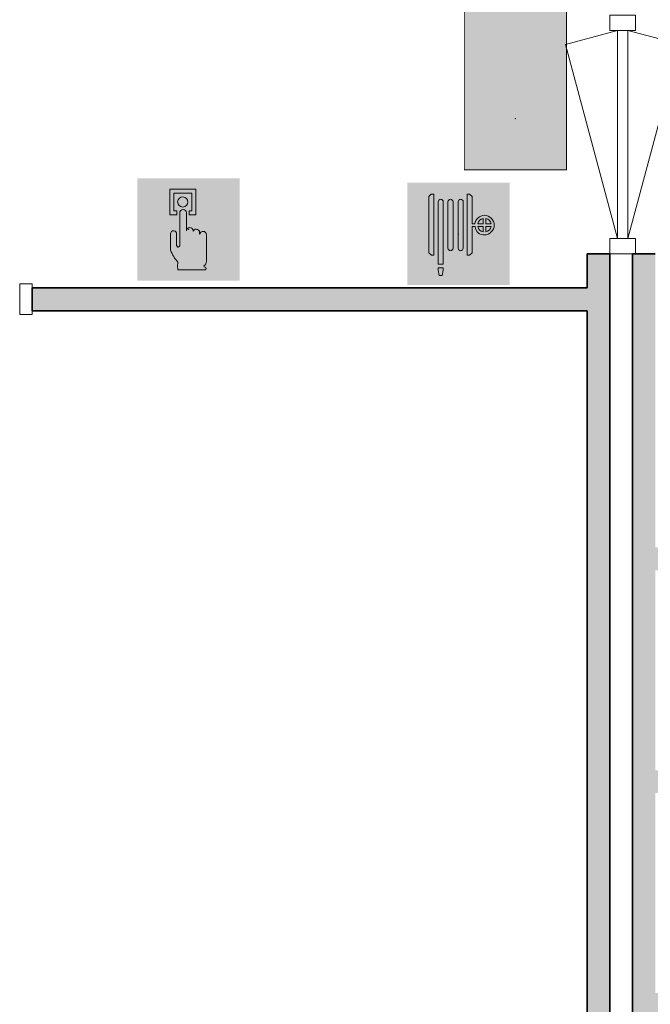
# Model space of a CAD drawing. Header units: millimetres. Extents: x -13022 to 1371524, y -38729 to 632593.
# Tile 300 of 381: x 685721 to 688499, y 574123 to 578455. Entities that reach past the tile are written whole.
import ezdxf

# ---------------------------------------------------------------- set-up
doc = ezdxf.new("R2010")
doc.units = ezdxf.units.MM
doc.header["$LTSCALE"] = 35
for name, color, linetype, lineweight in [('A LIJN 2', 2, 'Continuous', 35), ('A LIJN 5', 5, 'Continuous', 13), ('A LIJN 9', 252, 'Continuous', 18), ('A OPMER', 10, 'Continuous', 50), ('Al65----_beveiliging-inst', 92, 'Continuous', 9), ('brandveiligheid voorzieningen', 10, 'Continuous', 9)]:
    doc.layers.add(name, color=color, linetype=linetype, lineweight=lineweight)

# ---------------------------------------------------------------- blocks, each defined once
blk = doc.blocks.new('Brandslanghaspel')
at = {"layer": 'brandveiligheid voorzieningen', "true_color": 0xffffff}
h = blk.add_hatch(color=7, dxfattribs=at)
h.paths.add_polyline_path([(-1.813099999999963, 2.182999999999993), (-1.98090000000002, 2.182999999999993), (-2.175299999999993, 2.364000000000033), (-2.175299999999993, 6.484000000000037), (-1.992600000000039, 6.663999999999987), (-1.813099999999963, 6.663999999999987)])
edge = h.paths.add_edge_path()
edge.add_arc((0.1716685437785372, 6.09723145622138), 0.1928873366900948, 92.01095951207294, 177.989040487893)
edge.add_line((-0.02109999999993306, 6.104000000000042), (-0.0213999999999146, 6.104000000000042))
edge.add_line((-0.02139999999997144, 6.104000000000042), (-0.02139999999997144, 2.701999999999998))
edge.add_line((-0.02139999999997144, 2.701999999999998), (-0.0210999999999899, 2.701999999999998))
edge.add_arc((0.1722579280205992, 2.711448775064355), 0.1935886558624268, 182.7976335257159, 267.8217742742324)
edge.add_arc((0.1572870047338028, 2.711391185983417), 0.1935409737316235, 272.2543291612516, 357.2187455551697)
edge.add_line((0.3505999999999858, 2.701999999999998), (0.3514999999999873, 2.701999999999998))
edge.add_line((0.3514999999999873, 2.701999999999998), (0.3514999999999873, 6.104000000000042))
edge.add_line((0.3514999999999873, 6.104000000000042), (0.3505999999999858, 6.104000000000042))
edge.add_arc((0.1577038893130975, 6.097115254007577), 0.1930189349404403, 2.044102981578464, 87.86340990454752)
edge = h.paths.add_edge_path()
edge.add_arc((-0.5786580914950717, 6.097058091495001), 0.193066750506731, 92.0605713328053, 177.9394286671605)
edge.add_line((-0.7716000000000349, 6.104000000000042), (-0.7720000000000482, 6.104000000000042))
edge.add_line((-0.7719999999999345, 6.104000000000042), (-0.7719999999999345, 2.701999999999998))
edge.add_line((-0.7719999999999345, 2.701999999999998), (-0.7715999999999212, 2.701999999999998))
edge.add_arc((-0.5778912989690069, 2.711803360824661), 0.1939566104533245, 182.8971976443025, 267.7222101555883)
edge.add_arc((-0.5932938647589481, 2.711893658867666), 0.1940462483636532, 272.2723529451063, 357.0774452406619)
edge.add_line((-0.3994999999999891, 2.701999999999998), (-0.3992000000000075, 2.701999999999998))
edge.add_line((-0.3992000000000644, 2.701999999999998), (-0.3992000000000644, 6.104000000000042))
edge.add_line((-0.3992000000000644, 6.104000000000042), (-0.3995000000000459, 6.104000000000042))
edge.add_arc((-0.5926308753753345, 6.096865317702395), 0.1932626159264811, 2.115670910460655, 87.91512499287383)
edge = h.paths.add_edge_path()
edge.add_arc((-1.296258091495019, 6.096843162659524), 0.1932744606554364, 91.99902916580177, 177.8778865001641)
edge.add_line((-1.489399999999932, 6.104000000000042), (-1.489399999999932, 1.534999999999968))
edge.add_line((-1.489399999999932, 1.534999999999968), (-1.116599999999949, 1.534999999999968))
edge.add_line((-1.116600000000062, 1.534999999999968), (-1.116600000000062, 6.104000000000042))
edge.add_line((-1.116600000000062, 6.104000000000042), (-1.117300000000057, 6.104000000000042))
edge.add_arc((-1.310265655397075, 6.097045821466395), 0.1930909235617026, 2.06395649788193, 87.84355638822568)
h.paths.add_polyline_path([(-1.115099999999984, 1.101999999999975), (-1.183300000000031, 0.7010000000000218), (-1.422400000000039, 0.7010000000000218), (-1.490300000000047, 1.105000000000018), (-1.490300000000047, 1.263000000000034), (-1.115099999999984, 1.263000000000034)])
edge = h.paths.add_edge_path()
edge.add_line((1.000700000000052, 4.489071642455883), (1.000700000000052, 6.484000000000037))
edge.add_line((1.000700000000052, 6.484000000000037), (0.8176000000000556, 6.663999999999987))
edge.add_line((0.8175999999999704, 6.663999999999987), (0.638499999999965, 6.663999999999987))
edge.add_line((0.6385000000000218, 6.663999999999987), (0.6385000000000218, 2.182999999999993))
edge.add_line((0.6385000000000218, 2.182999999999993), (0.8062000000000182, 2.182999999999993))
edge.add_line((0.8061999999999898, 2.182999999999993), (1.000699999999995, 2.364000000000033))
edge.add_line((1.000700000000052, 2.364000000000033), (1.000700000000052, 4.284999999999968))
edge.add_line((1.000700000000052, 4.284999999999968), (1.222800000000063, 4.284999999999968))
edge.add_arc((1.886564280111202, 4.339630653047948), 0.6660086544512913, 184.7050839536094, 271.9304783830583)
edge.add_arc((1.880673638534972, 4.423703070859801), 0.7502380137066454, 272.1638024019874, 357.8838316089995)
edge.add_arc((1.881752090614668, 4.368336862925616), 0.7491588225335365, 2.116161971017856, 87.9156160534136)
edge.add_arc((1.931546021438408, 4.376156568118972), 0.7411864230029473, 91.74313928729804, 171.2428322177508)
edge.add_arc((1.018200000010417, -221.5109638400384), 226.0000361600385, 89.95416337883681, 90.00443661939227)
edge = h.paths.add_edge_path(flags=16)
edge.add_line((1.802599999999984, 4.284999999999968), (1.802599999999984, 3.899999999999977))
edge.add_arc((1.920998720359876, 4.40720147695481), 0.5208373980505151, 193.5695191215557, 256.860438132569, ccw=False)
edge.add_line((1.414700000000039, 4.284999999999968), (1.802600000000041, 4.284999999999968))
edge = h.paths.add_edge_path(flags=16)
edge.add_line((1.802599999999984, 4.890999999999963), (1.802599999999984, 4.489000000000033))
edge.add_line((1.802599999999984, 4.489000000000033), (1.41119999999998, 4.489000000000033))
edge.add_arc((1.921221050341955, 4.383967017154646), 0.5207239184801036, 103.16759908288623, 168.3632784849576, ccw=False)
edge = h.paths.add_edge_path(flags=16)
edge.add_arc((1.898736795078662, 4.385323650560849), 0.5189254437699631, 11.52470556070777, 78.04824712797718)
edge.add_line((2.006200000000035, 4.893000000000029), (2.006200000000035, 4.489000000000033))
edge.add_line((2.006199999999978, 4.489000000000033), (2.407199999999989, 4.489000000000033))
edge = h.paths.add_edge_path(flags=16)
edge.add_arc((1.897128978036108, 4.407672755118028), 0.5212128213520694, 282.0792177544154, 346.3871435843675)
edge.add_line((2.403700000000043, 4.284999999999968), (2.006200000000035, 4.284999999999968))
edge.add_line((2.006200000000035, 4.284999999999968), (2.006200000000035, 3.898000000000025))
at = {"layer": 'Al65----_beveiliging-inst', "color": 7, "true_color": 0xffffff}
blk.add_solid([(-3.75, 0), (3.75, 0), (-3.75, 7.5), (3.75, 7.5)], dxfattribs=at)
blk.add_solid([(-3.75, 0), (3.75, 0), (-3.75, 7.5), (3.75, 7.5)], dxfattribs=at)
at = {"layer": 'Al65----_beveiliging-inst', "color": 10}
blk.add_solid([(-3.5, 0.25), (3.5, 0.25), (-3.5, 7.25), (3.5, 7.25)], dxfattribs=at)
at = {"layer": 'brandveiligheid voorzieningen', "color": 7, "true_color": 0xffffff}
for points in [[(-2.175299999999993, 6.484000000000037), (-1.992599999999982, 6.663999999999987)], [(-1.992600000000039, 6.663999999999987), (-1.81310000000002, 6.663999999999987)], [(-1.813099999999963, 6.663999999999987), (-1.813099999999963, 2.182999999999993)], [(0.8175999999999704, 6.663999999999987), (0.638499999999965, 6.663999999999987)], [(0.6385000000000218, 6.663999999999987), (0.6385000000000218, 2.182999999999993)], [(1.000700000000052, 6.484000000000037), (0.8176000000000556, 6.663999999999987)], [(-2.175299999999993, 2.364000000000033), (-2.175299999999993, 6.484000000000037)], [(-1.489399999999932, 6.104000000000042), (-1.489399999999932, 1.534999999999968)], [(-1.116600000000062, 6.104000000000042), (-1.117300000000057, 6.104000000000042)], [(-1.116600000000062, 1.534999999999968), (-1.116600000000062, 6.104000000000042)], [(-0.7716000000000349, 6.104000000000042), (-0.7720000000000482, 6.104000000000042)], [(-0.7719999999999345, 6.104000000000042), (-0.7719999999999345, 2.701999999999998)], [(-0.3992000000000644, 6.104000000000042), (-0.3995000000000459, 6.104000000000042)], [(-0.3992000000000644, 2.701999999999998), (-0.3992000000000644, 6.104000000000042)], [(-0.02109999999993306, 6.104000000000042), (-0.0213999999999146, 6.104000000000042)], [(-0.02139999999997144, 6.104000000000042), (-0.02139999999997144, 2.701999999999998)], [(0.3514999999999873, 6.104000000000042), (0.3505999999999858, 6.104000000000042)], [(0.3514999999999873, 2.701999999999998), (0.3514999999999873, 6.104000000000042)], [(1.000700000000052, 4.489071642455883), (1.000700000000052, 6.484000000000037)], [(1.802599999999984, 4.489000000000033), (1.41119999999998, 4.489000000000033)], [(1.802599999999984, 4.890999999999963), (1.802599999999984, 4.489000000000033)], [(2.006200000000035, 4.489000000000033), (2.006200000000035, 4.893000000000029)], [(2.407199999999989, 4.489000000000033), (2.006199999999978, 4.489000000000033)], [(1.000700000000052, 2.364000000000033), (1.000700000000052, 4.284999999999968)], [(1.000700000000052, 4.284999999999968), (1.222800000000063, 4.284999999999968)], [(1.414700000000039, 4.284999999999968), (1.802600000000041, 4.284999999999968)], [(1.802599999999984, 4.284999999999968), (1.802599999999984, 3.899999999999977)], [(2.006200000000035, 3.898000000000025), (2.006200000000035, 4.284999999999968)], [(2.006200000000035, 4.284999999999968), (2.403700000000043, 4.284999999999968)], [(-1.98090000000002, 2.182999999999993), (-2.17530000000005, 2.364000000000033)], [(-1.813099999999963, 2.182999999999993), (-1.980899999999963, 2.182999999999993)], [(-0.7719999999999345, 2.701999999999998), (-0.7715999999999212, 2.701999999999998)], [(-0.3994999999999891, 2.701999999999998), (-0.3992000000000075, 2.701999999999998)], [(-0.02139999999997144, 2.701999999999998), (-0.0210999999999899, 2.701999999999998)], [(0.3505999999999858, 2.701999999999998), (0.3514999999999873, 2.701999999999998)], [(0.6385000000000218, 2.182999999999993), (0.8062000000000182, 2.182999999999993)], [(0.8061999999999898, 2.182999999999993), (1.000699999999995, 2.364000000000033)], [(-1.489399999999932, 1.534999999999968), (-1.116599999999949, 1.534999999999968)], [(-1.490300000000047, 1.105000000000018), (-1.490300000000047, 1.263000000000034)], [(-1.490300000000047, 1.263000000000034), (-1.115100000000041, 1.263000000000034)], [(-1.422400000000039, 0.7010000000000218), (-1.490300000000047, 1.105000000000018)], [(-1.115099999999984, 1.101999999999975), (-1.183299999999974, 0.7010000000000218)], [(-1.115099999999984, 1.263000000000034), (-1.115099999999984, 1.101999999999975)], [(-1.183300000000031, 0.7010000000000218), (-1.422400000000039, 0.7010000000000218)]]:
    blk.add_lwpolyline(points, dxfattribs=at)
for points in [[(-1.30299999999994, 6.289999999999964, 0.3932999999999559), (-1.48939999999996, 6.104000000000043)], [(-1.117299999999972, 6.104000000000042, 0.3927999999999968), (-1.302999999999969, 6.289999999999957)], [(-0.5855999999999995, 6.289999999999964, 0.3932999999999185), (-0.7716000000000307, 6.104000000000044)], [(-0.3994999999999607, 6.104000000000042, 0.3929000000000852), (-0.5855999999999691, 6.290000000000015)], [(0.1648999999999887, 6.289999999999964, 0.3937999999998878), (-0.02110000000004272, 6.104000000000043)], [(0.3506000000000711, 6.104000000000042, 0.3929999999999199), (0.1649000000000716, 6.289999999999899)], [(1.908999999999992, 5.116999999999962, 0.361500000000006), (1.199000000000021, 4.489000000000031)], [(2.630400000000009, 4.395999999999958, 0.392899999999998), (1.908999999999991, 5.116999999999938)], [(1.199000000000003, 4.489000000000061, 0.0002193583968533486), (1.000699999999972, 4.489071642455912)], [(1.411200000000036, 4.489000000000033, -0.2924000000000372), (1.802600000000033, 4.890999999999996)], [(1.908999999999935, 3.673999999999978, 0.3925000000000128), (2.630399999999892, 4.39599999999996)], [(2.006199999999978, 4.893000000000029, -0.2987000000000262), (2.407199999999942, 4.489000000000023)], [(1.222799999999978, 4.284999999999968, 0.400099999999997), (1.908999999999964, 3.673999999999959)], [(1.802599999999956, 3.899999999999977, -0.2833999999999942), (1.414699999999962, 4.28499999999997)], [(2.403699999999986, 4.284999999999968, -0.288199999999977), (2.006199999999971, 3.898000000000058)], [(-0.7715999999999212, 2.701999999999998, 0.3880000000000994), (-0.5855999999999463, 2.517999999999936)], [(-0.5855999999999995, 2.518000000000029, 0.3878999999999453), (-0.399499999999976, 2.701999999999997)], [(-0.02109999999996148, 2.701999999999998, 0.3889999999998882), (0.1649000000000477, 2.518000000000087)], [(0.1649000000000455, 2.518000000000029, 0.3887000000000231), (0.3506000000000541, 2.701999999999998)]]:
    blk.add_lwpolyline(points, format="xyb", dxfattribs=at)
blk.add_point((4.999999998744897e-05, 3.75), dxfattribs=at)
blk = doc.blocks.new('Handbrandmelder')
at = {"layer": 'brandveiligheid voorzieningen', "true_color": 0xffffff}
h = blk.add_hatch(color=7, dxfattribs=at)
h.paths.add_polyline_path([(-1.362300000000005, 6.704000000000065), (-1.362300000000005, 4.817999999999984), (-0.8615999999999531, 4.817999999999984), (-0.8615999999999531, 5.105000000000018), (-1.086699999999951, 5.105000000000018), (-1.086699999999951, 6.416000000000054), (0.2412000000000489, 6.416000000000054), (0.2412000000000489, 5.105000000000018), (0.04229999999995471, 5.105000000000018), (0.04229999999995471, 4.817999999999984), (0.5291999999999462, 4.817999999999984), (0.5291999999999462, 6.704000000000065)])
edge = h.paths.add_edge_path()
edge.add_line((-0.7744000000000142, 0.7949999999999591), (1.217199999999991, 0.7949999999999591))
edge.add_arc((1.184803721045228, 0.9150839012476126), 0.1243770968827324, 285.0978454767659, 344.5738128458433)
edge.add_arc((1.195484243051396, 0.8747174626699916), 0.109458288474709, 3.814851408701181, 78.55699892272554)
edge.add_arc((1.215450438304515, 1.081053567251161), 0.09906901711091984, 186.406081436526, 271.01189771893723, ccw=False)
edge.add_arc((0.8951311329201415, 1.429528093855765), 0.4224763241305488, 301.679206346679, 358.7077007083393)
edge.add_line((1.317499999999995, 1.419999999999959), (1.317499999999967, 3.355999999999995))
edge.add_arc((1.081486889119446, 3.369604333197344), 0.2364048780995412, 356.7009913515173, 450.505791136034)
edge.add_arc((1.075081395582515, 3.342345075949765), 0.2636902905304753, 89.06159279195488, 168.7031401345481)
edge.add_line((0.8165000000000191, 3.394000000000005), (0.8164999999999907, 3.518000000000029))
edge.add_arc((0.5556438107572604, 3.507110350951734), 0.2610833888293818, 2.390469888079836, 87.79258356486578)
edge.add_arc((0.5704530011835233, 3.50642776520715), 0.2616154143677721, 91.0410009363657, 151.5647371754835)
edge.add_line((0.3404000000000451, 3.630999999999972), (0.3404000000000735, 3.643000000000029))
edge.add_arc((0.0797851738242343, 3.632360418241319), 0.260831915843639, 2.337797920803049, 87.79954707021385)
edge.add_arc((0.09911405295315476, 3.633166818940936), 0.2600000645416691, 92.05296153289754, 177.8325614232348)
edge.add_line((-0.1607000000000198, 3.643000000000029), (-0.1607000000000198, 4.966999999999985))
edge.add_arc((-0.4109663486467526, 4.968042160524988), 0.2502685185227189, 359.7614099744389, 447.1448072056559)
edge.add_arc((-0.3888415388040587, 4.957652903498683), 0.2605261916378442, 92.12460751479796, 177.9439144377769)
edge.add_line((-0.6491999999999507, 4.966999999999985), (-0.6491999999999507, 2.557000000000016))
edge.add_arc((-0.7221004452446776, 2.557732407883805), 0.07290412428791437, 299.05017427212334, 359.42438665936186, ccw=False)
edge.add_line((-0.6866999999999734, 2.494000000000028), (-0.7617999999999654, 2.456999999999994))
edge.add_line((-0.7617999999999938, 2.456999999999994), (-0.7867999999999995, 2.456999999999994))
edge.add_line((-0.7867999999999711, 2.456999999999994), (-0.874499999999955, 2.56899999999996))
edge.add_line((-0.8745000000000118, 2.56899999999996), (-0.8745000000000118, 3.418999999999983))
edge.add_arc((-1.086056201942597, 3.443345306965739), 0.2129523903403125, 353.4354350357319, 446.9700572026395)
edge.add_arc((-1.078000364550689, 3.420914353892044), 0.2351074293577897, 89.22004572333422, 180.4665340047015)
edge.add_line((-1.313099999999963, 3.418999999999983), (-1.313099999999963, 2.281999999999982))
edge.add_line((-1.313099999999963, 2.282000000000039), (-1.313099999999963, 2.219000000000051))
edge.add_arc((0.9800915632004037, 3.05278358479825), 2.44006610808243, 199.9808058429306, 224.0251806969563)
edge.add_arc((-28.56458777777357, 4.729210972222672), 27.99404121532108, 352.66871906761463, 353.08124823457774, ccw=False)
edge.add_arc((-0.07303414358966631, 1.025300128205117), 0.7382087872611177, 169.7231517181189, 198.1780845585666)
edge = h.paths.add_edge_path(flags=17)
edge.add_arc((-0.4353433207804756, 5.779888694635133), 0.3920893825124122, 271.8332605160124, 357.9700289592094)
edge.add_arc((-0.4344971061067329, 5.742470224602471), 0.3917044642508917, 3.443843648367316, 88.28877503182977)
edge.add_arc((-0.4184133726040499, 5.749796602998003), 0.3842284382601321, 90.65414391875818, 177.5830480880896)
edge.add_arc((-0.4087352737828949, 5.781623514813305), 0.3938747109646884, 182.2733025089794, 267.9536111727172)
at = {"layer": 'Al65----_beveiliging-inst', "color": 7, "true_color": 0xffffff}
blk.add_solid([(-3.75, 0), (3.75, 0), (-3.75, 7.5), (3.75, 7.5)], dxfattribs=at)
at = {"layer": 'Al65----_beveiliging-inst', "color": 10}
blk.add_solid([(-3.5, 0.25), (3.5, 0.25), (-3.5, 7.25), (3.5, 7.25)], dxfattribs=at)
at = {"layer": 'brandveiligheid voorzieningen', "color": 7, "true_color": 0xffffff}
for points in [[(-1.362300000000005, 6.704000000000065), (-1.362300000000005, 4.818000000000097)], [(0.5291999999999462, 6.704000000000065), (-1.362300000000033, 6.704000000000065)], [(0.5291999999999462, 4.817999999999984), (0.5291999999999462, 6.704000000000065)], [(-1.086699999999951, 5.105000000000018), (-1.086699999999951, 6.416000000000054)], [(-1.086699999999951, 6.416000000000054), (0.2412000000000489, 6.416000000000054)], [(0.2412000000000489, 6.416000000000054), (0.2412000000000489, 5.105000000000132)], [(-0.8615999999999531, 5.105000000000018), (-1.086699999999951, 5.105000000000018)], [(-0.8615999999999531, 4.817999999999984), (-0.8615999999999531, 5.105000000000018)], [(0.2412000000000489, 5.105000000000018), (0.04230000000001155, 5.105000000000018)], [(0.04229999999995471, 5.105000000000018), (0.04229999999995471, 4.817999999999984)], [(-1.362300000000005, 4.817999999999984), (-0.8616000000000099, 4.817999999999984)], [(-0.6491999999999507, 4.966999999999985), (-0.6491999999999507, 2.557000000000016)], [(-0.1607000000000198, 3.643000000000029), (-0.1607000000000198, 4.966999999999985)], [(0.04229999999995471, 4.817999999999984), (0.5291999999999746, 4.817999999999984)], [(0.3404000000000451, 3.630999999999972), (0.3404000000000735, 3.643000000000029)], [(-1.313099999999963, 3.418999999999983), (-1.313099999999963, 2.281999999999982)], [(-0.8745000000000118, 2.56899999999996), (-0.8745000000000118, 3.418999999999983)], [(0.8165000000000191, 3.394000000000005), (0.8164999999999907, 3.518000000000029)], [(1.317499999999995, 1.419999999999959), (1.317499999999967, 3.355999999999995)], [(-1.313099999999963, 2.282000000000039), (-1.313099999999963, 2.219000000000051)], [(-0.7867999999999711, 2.456999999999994), (-0.874499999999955, 2.56899999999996)], [(-0.7617999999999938, 2.456999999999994), (-0.7867999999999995, 2.456999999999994)], [(-0.6866999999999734, 2.494000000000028), (-0.7617999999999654, 2.456999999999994)], [(-0.7744000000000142, 0.7949999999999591), (1.217199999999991, 0.7949999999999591)]]:
    blk.add_lwpolyline(points, dxfattribs=at)
for points in [[(-0.802299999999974, 5.765999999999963, -0.3986000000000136), (-0.4227999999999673, 6.134000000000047)], [(-0.4228000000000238, 6.133999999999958, -0.3880999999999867), (-0.04350000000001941, 5.765999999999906)], [(-0.4228000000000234, 5.388000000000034, -0.3922999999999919), (-0.8023000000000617, 5.765999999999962)], [(-0.3984999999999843, 5.217999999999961, 0.392999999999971), (-0.6491999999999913, 4.966999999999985)], [(-0.04349999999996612, 5.76600000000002, -0.39459999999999), (-0.4227999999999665, 5.388000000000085)], [(-0.1606999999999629, 4.966999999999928, 0.4008999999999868), (-0.3984999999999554, 5.217999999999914)], [(-1.074800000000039, 3.655999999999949, 0.4206000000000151), (-1.313100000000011, 3.418999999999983)], [(-0.874499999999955, 3.418999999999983, 0.4324000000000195), (-1.074799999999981, 3.655999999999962)], [(0.08979999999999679, 3.892999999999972, 0.3927999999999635), (-0.1606999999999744, 3.643000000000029)], [(0.3404000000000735, 3.643000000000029, 0.3912000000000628), (0.08980000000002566, 3.892999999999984)], [(0.5657000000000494, 3.768000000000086, 0.2703999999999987), (0.3404000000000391, 3.631000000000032)], [(0.8164999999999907, 3.518000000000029, 0.3909000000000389), (0.5657000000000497, 3.768000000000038)], [(1.079399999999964, 3.605999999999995, 0.3622000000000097), (0.8164999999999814, 3.394000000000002)], [(1.317499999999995, 3.355999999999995, 0.4338000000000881), (1.079399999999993, 3.605999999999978)], [(-1.31310000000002, 2.219000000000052, 0.1053000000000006), (-0.7744000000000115, 1.35700000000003)], [(-0.6491999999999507, 2.557000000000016, -0.269699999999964), (-0.6866999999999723, 2.494000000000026)], [(-0.7994000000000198, 1.156999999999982, 0.1247999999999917), (-0.7744000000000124, 0.79499999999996)], [(-0.7743999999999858, 1.356999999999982, -0.00180000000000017), (-0.7993999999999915, 1.156999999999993)], [(1.11699999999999, 1.069999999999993, 0.2540999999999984), (1.317500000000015, 1.419999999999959)], [(1.217200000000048, 0.981999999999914, -0.3869000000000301), (1.117000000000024, 1.069999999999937)], [(1.304699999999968, 0.882000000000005, 0.338199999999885), (1.217199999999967, 0.9819999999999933)], [(1.217200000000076, 0.7949999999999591, 0.2655000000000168), (1.304700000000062, 0.8820000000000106)]]:
    blk.add_lwpolyline(points, format="xyb", dxfattribs=at)
blk.add_point((0, 3.75), dxfattribs=at)
blk = doc.blocks.new('Vluchtrichting rechtdoor of naar beneden')
at = {"layer": 'Al65----_beveiliging-inst', "linetype": 'Continuous', "true_color": 0xffffff}
h = blk.add_hatch(color=7, dxfattribs=at)
edge = h.paths.add_edge_path()
edge.add_arc((-2.144871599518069, 5.962014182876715), 0.7575082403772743, 92.12804183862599, 178.1854773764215)
edge.add_arc((-2.162808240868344, 5.987162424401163), 0.7391926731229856, 180.0901010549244, 191.5625830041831)
edge.add_line((-2.887000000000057, 5.838999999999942), (-4.652000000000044, 5.838999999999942))
edge.add_line((-4.652000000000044, 5.838999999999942), (-5.698000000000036, 4.786999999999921))
edge.add_line((-5.698000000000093, 4.787000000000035), (-5.285000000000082, 4.372000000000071))
edge.add_line((-5.285000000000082, 4.371999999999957), (-4.410000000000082, 5.252999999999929))
edge.add_line((-4.410000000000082, 5.252999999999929), (-3.544000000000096, 5.252999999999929))
edge.add_line((-3.544000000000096, 5.252999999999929), (-5.5270000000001, 3.346000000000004))
edge.add_line((-5.527000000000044, 3.346000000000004), (-6.694000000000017, 3.346000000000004))
edge.add_line((-6.69399999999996, 3.346000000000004), (-6.69399999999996, 2.613000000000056))
edge.add_line((-6.69399999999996, 2.613000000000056), (-4.495999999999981, 2.613000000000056))
edge.add_line((-4.496000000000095, 2.613000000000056), (-4.136000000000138, 2.974000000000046))
edge.add_line((-4.136000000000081, 2.973999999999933), (-3.19300000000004, 2.02599999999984))
edge.add_line((-3.192999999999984, 2.025999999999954), (-3.192999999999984, 0.8519999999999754))
edge.add_line((-3.192999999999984, 0.8519999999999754), (-2.463999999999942, 0.8519999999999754))
edge.add_line((-2.463999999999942, 0.8519999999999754), (-2.463999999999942, 2.329999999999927))
edge.add_line((-2.463999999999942, 2.329999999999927), (-3.620999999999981, 3.492999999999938))
edge.add_line((-3.621000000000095, 3.492999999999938), (-3.192000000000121, 3.923000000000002))
edge.add_line((-3.192000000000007, 3.923000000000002), (-2.427999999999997, 3.153999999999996))
edge.add_line((-2.428000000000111, 3.153999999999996), (-2.033000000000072, 3.551999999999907))
edge.add_line((-2.033000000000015, 3.551999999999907), (-2.797000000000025, 4.320999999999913))
edge.add_line((-2.797000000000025, 4.320999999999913), (-2.317000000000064, 4.802999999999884))
edge.add_line((-2.317000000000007, 4.802999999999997), (-2.317000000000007, 5.267000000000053))
edge.add_line((-2.317000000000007, 5.267000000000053), (-2.173000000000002, 5.253000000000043))
edge.add_arc((-2.201310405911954, 6.011200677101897), 0.7587290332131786, 272.1383699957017, 358.096608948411)
edge.add_arc((-2.20364048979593, 5.95847877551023), 0.7611382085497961, 2.072151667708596, 87.69286938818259)
for points in [[(1.180499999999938, 2.889000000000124), (1.180499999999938, 5.804000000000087), (0.5774999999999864, 5.804000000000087), (0.5774999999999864, 2.889000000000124), (-0.5710000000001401, 2.889000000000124), (0.8789999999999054, 1.421000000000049), (2.333999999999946, 2.889000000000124)], [(3.807999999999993, 1.105999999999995), (6.432999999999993, 1.105999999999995), (6.432999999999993, 6.344000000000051), (3.807999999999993, 6.344000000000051)]]:
    blk.add_hatch(color=7, dxfattribs=at).paths.add_polyline_path(points)
at = {"layer": 'Al65----_beveiliging-inst', "color": 7, "true_color": 0xffffff, "const_width": 0.05}
blk.add_lwpolyline([(-7.5, 0), (7.5, 0), (7.5, 7.5), (-7.5, 7.5)], close=True, dxfattribs=at)
at = {"layer": 'Al65----_beveiliging-inst', "color": 255}
blk.add_point((3.75, 3.749999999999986), dxfattribs=at)
at = {"layer": 'Al65----_beveiliging-inst', "color": 7, "true_color": 0xffffff}
blk.add_solid([(-7.5, 0), (7.5, 0), (-7.5, 7.5), (7.5, 7.5)], dxfattribs=at)
at = {"layer": 'Al65----_beveiliging-inst', "color": 92}
blk.add_solid([(-7.25, 0.25), (7.25, 0.25), (-7.25, 7.25), (7.25, 7.25)], dxfattribs=at)

msp = doc.modelspace()

# ---------------------------------------------------------------- hatches: boundary and pattern name
at = {"layer": 'A LIJN 9', "ltscale": 0.1}
h = msp.add_hatch(color=256, dxfattribs=at)
h.dxf.hatch_style = 1
h.paths.add_polyline_path([(688320.1474117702, 577424.7622171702), (688220.1489376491, 577424.7622171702), (688220.1489376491, 577274.8617837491), (685776.1487507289, 577274.8617837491), (685776.1487507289, 577174.8618815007), (688220.1489376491, 577174.8618815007), (688220.1489376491, 572882.862100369), (688320.1474117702, 572882.862100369)])
h = msp.add_hatch(color=256, dxfattribs=at)
h.dxf.hatch_style = 1
h.paths.add_polyline_path([(688520.1481651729, 576032.8640923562), (690357.1422981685, 576032.8640923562), (690357.1422981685, 576732.8610256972), (690257.1438240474, 576732.8610256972), (690257.1438240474, 576132.8639952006), (688520.1481651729, 576132.8639952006), (688520.1481651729, 577424.7622171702), (688420.1497005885, 577424.7622171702), (688420.1497005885, 572882.862100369), (688520.1481651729, 572882.862100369), (688520.1481651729, 573052.862113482), (689899.145939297, 573052.862113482), (689899.145939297, 573152.8621355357), (688520.1481651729, 573152.8621355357), (688520.1481651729, 574072.8619525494), (690295.2717232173, 574072.8619525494), (690295.2717232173, 575132.8621099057), (690195.273258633, 575132.8621099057), (690195.273258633, 574172.8619740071), (688520.1481651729, 574172.8619740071), (688520.1481651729, 575052.8619495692), (689295.2793812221, 575052.8619495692), (689295.2793812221, 575152.8618518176), (688520.1481651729, 575152.8618518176)])

# ---------------------------------------------------------------- linework, layer by layer
at = {"layer": 'A LIJN 2'}
for p, q in [((688320.1474117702, 577424.7622171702), (688220.1489376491, 577424.7622171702)), ((688220.1489376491, 577274.8617837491), (688220.1489376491, 577424.7622171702)), ((688320.1474117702, 577424.7622171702), (688320.1474117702, 572882.862100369)), ((688420.1497005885, 577424.7622171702), (688420.1497005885, 572882.862100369)), ((688520.1481651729, 577424.7622171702), (688420.1497005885, 577424.7622171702)), ((685776.1487507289, 577274.8617837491), (688220.1489376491, 577274.8617837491)), ((685776.1487507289, 577274.8617837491), (685776.1487507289, 577174.8618815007)), ((685776.1487507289, 577174.8618815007), (688220.1489376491, 577174.8618815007)), ((688220.1489376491, 572882.862100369), (688220.1489376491, 577174.8618815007))]:
    msp.add_line(p, q, dxfattribs=at)
at = {"layer": 'A LIJN 5', "linetype": 'Continuous'}
for p, q in [((688125.6512665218, 578346.4059302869), (688354.6513485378, 578407.7648577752)), ((688354.6513485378, 578407.7648577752), (688354.6513485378, 577491.7664191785)), ((688399.6495174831, 577491.7664191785), (688399.6495174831, 578407.7648577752)), ((688399.6495174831, 578407.7648577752), (688628.6572288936, 578346.4030692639)), ((688354.6513485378, 577491.7664191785), (688125.6512665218, 578346.4059302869)), ((688628.6572288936, 578346.4030692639), (688399.6533321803, 577491.7664191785))]:
    msp.add_line(p, q, dxfattribs=at)
for points in [[(688320.1474117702, 578407.7648577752), (688434.1496395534, 578407.7648577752), (688434.1496395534, 578474.7619078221), (688320.1474117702, 578474.7619078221)], [(688320.1474117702, 577491.7664191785), (688434.1496395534, 577491.7664191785), (688434.1496395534, 577424.76460076), (688320.1474117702, 577424.76460076)], [(685721.1484455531, 577292.3593232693), (685776.1487507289, 577292.3593232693), (685776.1487507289, 577157.3648188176), (685721.1484455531, 577157.3648188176)]]:
    msp.add_3dface(points, dxfattribs=at)

# ---------------------------------------------------------------- block references
at = {"layer": 'A OPMER', "ltscale": 0.1, "xscale": 60, "yscale": 60, "zscale": 60, "rotation": 270}
msp.add_blockref('Vluchtrichting rechtdoor of naar beneden', (687679.6292415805, 578244.5949126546), dxfattribs=at)
at = {"layer": 'A OPMER', "ltscale": 0.1, "xscale": 60, "yscale": 60, "zscale": 60}
msp.add_blockref('Brandslanghaspel', (687653.7083649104, 577287.4882981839), dxfattribs=at)
at = {"layer": 'Al65----_beveiliging-inst', "xscale": 60, "yscale": 60, "zscale": 60}
msp.add_blockref('Handbrandmelder', (686464.9114012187, 577307.3247739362), dxfattribs=at)

doc.saveas('drawing.dxf')
